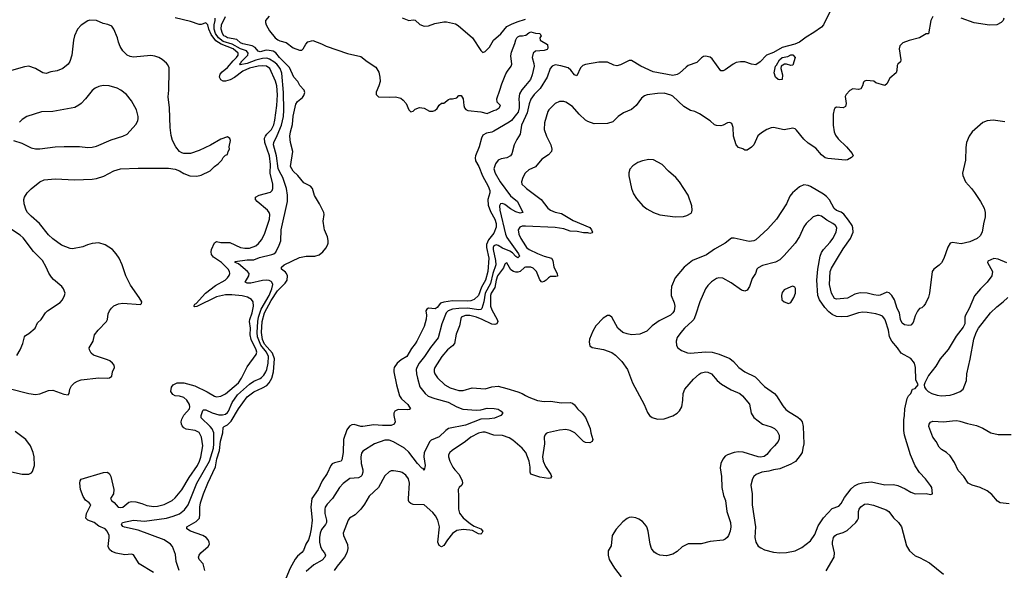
# Model space of a CAD drawing. Header units: inches. Extents: x 1678809 to 1859548, y 384609 to 522868.
# Tile 320 of 386: x 1785366 to 1794386, y 454851 to 459897. Entities that reach past the tile are written whole.
import ezdxf

# ---------------------------------------------------------------- set-up
doc = ezdxf.new("R2010")
doc.units = ezdxf.units.IN
doc.header["$MEASUREMENT"] = 0
doc.layers.add('B7485', color=7, linetype='Continuous')
doc.layers.add('B7495', color=7, linetype='Continuous')

msp = doc.modelspace()

# ---------------------------------------------------------------- linework, layer by layer
at = {"layer": 'B7485', "color": 5}
for points, elevation in [([(1786593, 454830), (1786460.7, 454910), (1786410, 454994), (1786390, 454998), (1786330, 454992.3), (1786250, 455009.1), (1786210, 455023.7), (1786190, 455042), (1786177.5, 455070), (1786186.4, 455150), (1786184.7, 455170), (1786167.2, 455210), (1786148.4, 455230), (1786090, 455256.5), (1786047.3, 455287.3), (1785988.9, 455308.9), (1785971.9, 455330), (1785979, 455370), (1786017.3, 455450), (1786001.5, 455470), (1785970, 455494.8), (1785947.2, 455527.2), (1785923.6, 455590), (1785916.3, 455650), (1785920.3, 455670), (1785930, 455687.2), (1786133.9, 455746.1), (1786170, 455750.3), (1786190, 455734.7), (1786201.3, 455710), (1786227.9, 455590), (1786224.8, 455550), (1786198.5, 455510), (1786201.5, 455501.5), (1786207.2, 455490), (1786231.8, 455471.8), (1786268.8, 455430), (1786290, 455424.9), (1786311.6, 455430), (1786365.9, 455474.1), (1786390, 455482), (1786430, 455478.2), (1786483.6, 455463.5), (1786530, 455445), (1786594.4, 455434.4), (1786630, 455438.2), (1786690, 455453.5), (1786762.2, 455490), (1786790, 455515.5), (1786851.9, 455588.1), (1786919.8, 455700.2), (1786994.8, 455810), (1787014.8, 455850), (1787026.7, 455886.7), (1787043.4, 455990), (1787032.9, 456070), (1787010, 456112.8), (1786973.1, 456133.1), (1786890, 456144.9), (1786870, 456156), (1786854.6, 456174.6), (1786847.7, 456190), (1786846, 456210), (1786850, 456234.4), (1786870, 456273.4), (1786921.5, 456330), (1786926.2, 456350), (1786922.4, 456370), (1786897.2, 456410), (1786870, 456433.5), (1786830, 456446.6), (1786790, 456449.8), (1786770, 456460.4), (1786751.1, 456490), (1786756.9, 456530), (1786771.6, 456550), (1786810, 456569.2), (1786870, 456570.2), (1786970, 456539.8), (1787084.8, 456484.8), (1787150, 456445.8), (1787170, 456441.3), (1787210, 456446.5), (1787250, 456466.7), (1787371.7, 456570), (1787397.6, 456610), (1787450, 456714.9), (1787533, 456827), (1787538.4, 456850), (1787533.9, 456870), (1787485.7, 456965.7), (1787476.6, 457010), (1787481.7, 457070), (1787471.2, 457130), (1787473.3, 457150), (1787497.1, 457210), (1787507.9, 457270), (1787503.5, 457310), (1787490, 457332.6), (1787453.7, 457353.7), (1787405.4, 457365.4), (1787310, 457375.8), (1787250, 457375.3), (1787170, 457356.9), (1786990, 457268.8), (1786970, 457266.3), (1786962.7, 457270), (1786972, 457290), (1786983.1, 457296.9), (1787068.1, 457391.9), (1787159.9, 457460.1), (1787247.1, 457510), (1787269.8, 457530), (1787286.3, 457553.7), (1787291.3, 457570), (1787289.1, 457590), (1787277, 457610), (1787215, 457670), (1787140.7, 457720.7), (1787123.6, 457743.6), (1787119.8, 457770), (1787123.3, 457790), (1787150, 457851.3), (1787170, 457862.7), (1787210, 457854), (1787290, 457855.6), (1787388.8, 457808.8), (1787430, 457801.5), (1787470, 457802.5), (1787530, 457825.2), (1787555.3, 457844.7), (1787582, 457878), (1787608, 457932), (1787654.8, 458070), (1787657.2, 458110), (1787651.9, 458130), (1787637.6, 458150), (1787540.3, 458230), (1787526.6, 458250), (1787525.7, 458270), (1787559.3, 458290), (1787664.5, 458315.5), (1787679.1, 458330), (1787684.5, 458350), (1787683.7, 458390), (1787660.2, 458490), (1787662.7, 458570), (1787655.1, 458650), (1787612.7, 458770), (1787609.1, 458810), (1787616.4, 458830), (1787630, 458848.6), (1787673.3, 458890), (1787694.2, 458934.2), (1787704.2, 458975.8), (1787721.6, 459110), (1787729.2, 459209.2), (1787720.5, 459290), (1787710, 459333.5), (1787656.2, 459450), (1787627, 459470), (1787594.3, 459474.3), (1787551.5, 459471.5), (1787471.6, 459451.6), (1787410, 459425), (1787334.5, 459365.5), (1787294.9, 459345.1), (1787250, 459332.6), (1787230, 459333.3), (1787210, 459344), (1787196.8, 459370), (1787202.6, 459397.4), (1787220.5, 459419.5), (1787270, 459457.9), (1787320.6, 459519.4), (1787351.8, 459550), (1787367.9, 459570), (1787366.8, 459590), (1787320.7, 459630), (1787211.4, 459671.4), (1787164, 459704), (1787120.3, 459760.3), (1787097.6, 459810), (1787089.1, 459849.1), (1787070, 459866.4), (1787030, 459851.2), (1787010, 459851), (1786930, 459878.5), (1786790, 459914)], 280), ([(1786825.8, 454850), (1786799.7, 454930), (1786794.6, 454994.6), (1786765.1, 455070), (1786747.3, 455090), (1786689.6, 455130), (1786450, 455218.5), (1786326, 455246), (1786312.3, 455252.3), (1786299.7, 455270), (1786309.3, 455290), (1786410, 455310.2), (1786510, 455301.6), (1786710, 455329.6), (1786773.6, 455346.4), (1786830, 455368.1), (1786875.9, 455404.1), (1786910, 455451.7), (1786989.9, 455650), (1787104.5, 455850), (1787140.3, 455970), (1787144.8, 456010), (1787144, 456110), (1787130, 456146), (1787112.1, 456170), (1787027.3, 456247.3), (1787029.2, 456270), (1787045.3, 456314.7), (1787050, 456321.7), (1787070, 456322), (1787130, 456293.3), (1787190, 456276), (1787224.7, 456275.3), (1787250, 456282.4), (1787270, 456296.8), (1787279.3, 456310), (1787313.8, 456390), (1787362.2, 456457.8), (1787470, 456557.4), (1787510, 456583.1), (1787570, 456608.4), (1787582.3, 456617.7), (1787601.5, 456638.5), (1787620.9, 456670), (1787630, 456691.7), (1787642.5, 456750), (1787645.7, 456810), (1787628.2, 456850), (1787574.3, 456914.3), (1787544.6, 456990), (1787541.6, 457030), (1787547.8, 457130), (1787554, 457170), (1787576.7, 457243.3), (1787650.5, 457370), (1787676, 457430), (1787684.6, 457470), (1787677.2, 457490), (1787670, 457496.8), (1787650, 457507), (1787630, 457510.6), (1787590, 457506.1), (1787482.3, 457482.3), (1787450, 457482.3), (1787432.3, 457490), (1787465.8, 457550), (1787467.3, 457570), (1787453.3, 457590), (1787370, 457659.7), (1787341.2, 457670), (1787340.2, 457679.8), (1787450, 457695.3), (1787510, 457696.1), (1787563.5, 457716.5), (1787676.3, 457743.7), (1787692.8, 457750), (1787712.9, 457767.1), (1787744.5, 457830), (1787759.3, 457870), (1787762.9, 457970), (1787818, 458230), (1787818.6, 458290), (1787809.4, 458350), (1787778.2, 458450), (1787744.9, 458504.9), (1787734, 458534), (1787717.2, 458650), (1787691, 458750), (1787693.5, 458770), (1787725.9, 458834.1), (1787764.8, 458930), (1787783.3, 459010), (1787786.4, 459066.4), (1787782.3, 459230), (1787767.8, 459407.8), (1787753.2, 459450), (1787720.7, 459490), (1787695, 459510), (1787655, 459535), (1787630, 459543.1), (1787590, 459542.1), (1787530, 459525.4), (1787450, 459495.1), (1787384.4, 459484.4), (1787380.4, 459490), (1787395.2, 459504.8), (1787395.2, 459510), (1787457.6, 459570), (1787460.5, 459590), (1787443.7, 459610), (1787388.4, 459628.4), (1787312.9, 459672.9), (1787230, 459697.6), (1787186.3, 459730), (1787160.2, 459770), (1787148.2, 459810), (1787147.4, 459850), (1787156.6, 459890), (1787156.6, 459910)], 260), ([(1787061.6, 454850), (1787047.8, 454910), (1787011.3, 454950), (1787005.1, 454970), (1787011.2, 454990), (1787026.3, 455010), (1787093.6, 455070), (1787104.2, 455090), (1787103, 455110), (1787092.6, 455130), (1787074, 455150), (1787044.2, 455170), (1786929.6, 455210), (1786898.7, 455230), (1786898, 455250), (1786983.5, 455296.5), (1787011.9, 455330), (1787017.7, 455362.3), (1787016.1, 455430), (1787023.4, 455470), (1787049.3, 455550), (1787089, 455650), (1787160.6, 455799.4), (1787173.5, 455873.5), (1787195.3, 455950), (1787205.5, 456034.5), (1787227.9, 456110), (1787230, 456158.4), (1787240.5, 456170), (1787270, 456184), (1787302.6, 456217.4), (1787370, 456329.4), (1787450, 456441.2), (1787510, 456487.3), (1787590, 456521.5), (1787630, 456544.5), (1787652.8, 456567.2), (1787674.8, 456610), (1787691, 456670), (1787699.5, 456790), (1787681.6, 456841.6), (1787610, 456924), (1787590, 456966.2), (1787580.3, 457030), (1787588.9, 457130), (1787608.1, 457210), (1787670, 457322.1), (1787729.3, 457410.7), (1787799.2, 457480.8), (1787814.9, 457510), (1787818.1, 457550), (1787811.5, 457570), (1787802.3, 457582.3), (1787763.6, 457610), (1787764.7, 457630), (1787790, 457651.1), (1787930, 457716.4), (1787990, 457728.9), (1788070, 457728.4), (1788110, 457742.2), (1788144.2, 457770), (1788170, 457802.3), (1788185.8, 457830), (1788190.8, 457850), (1788192.8, 457872.8), (1788186.1, 457906.1), (1788157.6, 457970), (1788154, 457990), (1788146, 458050), (1788156, 458110), (1788152.3, 458130), (1788112.3, 458210), (1788065.9, 458285.9), (1788049.7, 458349.7), (1788030, 458372), (1787970, 458400.9), (1787913.3, 458470), (1787870, 458509.7), (1787847.2, 458550), (1787867.3, 458690), (1787846.3, 458770), (1787842, 458830), (1787847.2, 458870), (1787864.5, 458935.5), (1787871.4, 459011.4), (1787897.2, 459122.8), (1787910, 459146), (1787956.5, 459183.5), (1787970, 459202), (1787977.2, 459230), (1787973.2, 459250), (1787932.9, 459292.9), (1787913.2, 459330), (1787876, 459370), (1787838, 459458), (1787746.8, 459550), (1787713.9, 459593.9), (1787687.1, 459607.2), (1787650, 459615.4), (1787624.2, 459615.8), (1787570, 459602.2), (1787550, 459608.7), (1787521.8, 459641.8), (1787496.5, 459656.5), (1787410, 459674.8), (1787390, 459684.5), (1787354.4, 459714.4), (1787270, 459729.9), (1787250, 459741.7), (1787237.4, 459750), (1787222.8, 459770), (1787211, 459810), (1787216, 459850), (1787250, 459926)], 240), ([(1787650.4, 459929.6), (1787618, 459890), (1787618, 459870), (1787624.7, 459850), (1787655.2, 459795.2), (1787707.3, 459730), (1787730, 459713), (1787750, 459703.1), (1787807.6, 459687.6), (1787870, 459638), (1787930, 459616), (1787950, 459618.8), (1787964, 459630), (1787986.6, 459673.4), (1788006.3, 459693.7), (1788050, 459704.7), (1788130, 459674.9), (1788173, 459653), (1788370, 459588), (1788490, 459560.5), (1788550, 459514), (1788630, 459462.8), (1788656.2, 459416.2), (1788666, 459370), (1788668.2, 459330), (1788657.1, 459290), (1788631.1, 459231.1), (1788631, 459210), (1788654, 459190), (1788752.7, 459187.3), (1788810, 459190.8), (1788856.3, 459176.3), (1788879.1, 459159.1), (1788907.3, 459127.3), (1788930, 459071.3), (1788950, 459051.3), (1788970, 459058), (1788990, 459076), (1789030, 459091.3), (1789070, 459084.7), (1789119.6, 459059.6), (1789150, 459058), (1789170, 459064.7), (1789190, 459082), (1789210, 459112), (1789230, 459131.3), (1789250, 459132), (1789294, 459166), (1789310, 459172), (1789331.3, 459171.3), (1789370, 459181), (1789390, 459202), (1789410, 459202), (1789430, 459172), (1789434.9, 459110), (1789440.5, 459090), (1789453.4, 459073.4), (1789470, 459063.1), (1789590, 459053.1), (1789650, 459037.1), (1789710, 459065.8), (1789729.7, 459070.3), (1789758, 459090), (1789769.4, 459110), (1789739.3, 459139.3), (1789736.4, 459170), (1789765.6, 459250), (1789781.6, 459310), (1789819.3, 459400.7), (1789833.9, 459426.1), (1789869.7, 459470), (1789874, 459490), (1789866.3, 459566.3), (1789870, 459598), (1789901.8, 459678.2), (1789910, 459710.8), (1789920.7, 459730), (1789930, 459740.5), (1789949, 459750), (1789972.5, 459747.5), (1790000, 459755)], 240), ([(1788870, 459913.7), (1788930, 459888.5), (1788970, 459894), (1788990, 459892.2), (1789032, 459852), (1789070, 459838), (1789110, 459840.2), (1789170, 459861), (1789250, 459877.8), (1789276.2, 459876.2), (1789358.1, 459858.1), (1789383.3, 459843.4), (1789514.7, 459730), (1789590, 459613), (1789610, 459597.3), (1789630, 459604), (1789670, 459644.6), (1789705.1, 459710), (1789773.1, 459766.9), (1789830, 459834.4), (1789870, 459856.8), (1789922.5, 459877.5), (1790000, 459901.8)], 260), ([(1785270, 456517.5), (1785450, 456472.1), (1785510, 456462.8), (1785550, 456467.2), (1785630, 456499.2), (1785670, 456502), (1785770, 456464.9), (1785810, 456458.8), (1785818, 456470), (1785826, 456510), (1785839.5, 456540.5), (1785869.6, 456570), (1785894.6, 456585.4), (1785930, 456596.1), (1786090, 456614), (1786170, 456610.7), (1786190, 456614.8), (1786209, 456630), (1786217.2, 456670), (1786235.1, 456710), (1786232.3, 456730), (1786217, 456750), (1786192, 456770), (1786170, 456780.4), (1786043.7, 456823.7), (1786021.7, 456841.7), (1786004.4, 456870), (1786003.5, 456890), (1786039.2, 456950), (1786052.2, 457010), (1786083.9, 457050), (1786160.4, 457130), (1786169.8, 457150), (1786177.5, 457202.5), (1786187.7, 457230), (1786205.9, 457254.1), (1786230, 457273.8), (1786270, 457293.6), (1786310, 457300.2), (1786472.5, 457287.5), (1786483.1, 457296.9), (1786485.2, 457310), (1786462, 457350), (1786382.4, 457462.4), (1786339.7, 457550), (1786303.5, 457650), (1786276, 457710), (1786251.1, 457750), (1786215.8, 457790), (1786150, 457833.5), (1786090, 457851.1), (1786030, 457844.7), (1785987.2, 457832.8), (1785946, 457814), (1785850, 457796.9), (1785830, 457799.7), (1785750, 457831.3), (1785670, 457889.7), (1785630, 457926), (1785548.6, 458028.6), (1785470, 458095.1), (1785438.9, 458130), (1785426.9, 458150), (1785408.3, 458210), (1785405.4, 458250), (1785410, 458270.7), (1785433.3, 458310), (1785470, 458346.7), (1785550, 458412.2), (1785589.7, 458430.2), (1785690, 458438), (1785870, 458430.4), (1786030, 458435.8), (1786070, 458441.1), (1786137.4, 458462.6), (1786230, 458510.3), (1786290, 458528.7), (1786450, 458535.8), (1786730, 458536.4), (1786790, 458526), (1786830, 458512.7), (1786870, 458487.7), (1786925.8, 458465.8), (1786990, 458464), (1787029.4, 458470.6), (1787110, 458511), (1787150, 458551), (1787184.7, 458575.3), (1787218, 458610), (1787230, 458634), (1787250, 458654), (1787270, 458662), (1787275.3, 458690), (1787288, 458710), (1787284, 458730), (1787297.2, 458790), (1787290, 458808), (1787270, 458822), (1787210, 458801.2), (1787112.8, 458747.2), (1787010, 458697.2), (1786930, 458669.4), (1786870, 458669.4), (1786850, 458675.1), (1786830, 458689.3), (1786797, 458730), (1786766.9, 458790), (1786754.5, 458834.5), (1786743.8, 458910), (1786737.7, 459090), (1786725.7, 459190), (1786732.2, 459250), (1786736.9, 459430), (1786734.9, 459454.9), (1786722.5, 459482.5), (1786710, 459499), (1786670, 459532.7), (1786642, 459550), (1786602.7, 459562.7), (1786567.7, 459567.7), (1786410, 459553.1), (1786378, 459558), (1786351.3, 459571.3), (1786312.2, 459610), (1786285.8, 459650), (1786270.7, 459690), (1786263.5, 459730), (1786229.5, 459810), (1786210, 459836), (1786173.7, 459853.7), (1786130, 459860.9), (1786070, 459888.2), (1786010, 459891.5), (1785990, 459886.6), (1785930, 459847), (1785896.4, 459810), (1785868.8, 459750), (1785858, 459710), (1785844.9, 459570), (1785825.7, 459514.3), (1785810, 459489.6), (1785762.8, 459450), (1785710, 459427.8), (1785650, 459417.6), (1785610, 459404.2), (1785579, 459410), (1785510, 459449.3), (1785450, 459469.3), (1785410, 459466), (1785290, 459432.3)], 320), ([(1785310.3, 458790.3), (1785386.2, 458766.2), (1785470, 458722.3), (1785510, 458713.4), (1785550, 458713.4), (1785689.8, 458730.2), (1785773.1, 458733.1), (1785914, 458734), (1785990, 458724.9), (1786030, 458727), (1786070, 458737.1), (1786203.3, 458796.7), (1786310, 458830.4), (1786350, 458848.2), (1786430, 458937.3), (1786447.6, 458970), (1786452.6, 458990), (1786451.1, 459010), (1786437.4, 459070), (1786390, 459154), (1786345.2, 459210), (1786293.2, 459250), (1786259, 459270), (1786186, 459290), (1786130, 459293), (1786090, 459285.6), (1786057.3, 459270), (1786030, 459247.3), (1785968.4, 459170), (1785930.2, 459129.8), (1785908.1, 459111.9), (1785870, 459092.6), (1785670, 459054), (1785566.3, 459053.7), (1785431.8, 459008.2), (1785390, 458982), (1785363.4, 458956.6)], 340), ([(1790000, 459294.7), (1789965.8, 459254.2), (1789943.2, 459216.8), (1789937.1, 459170), (1789942.5, 459130), (1789941.6, 459090), (1789931.3, 459050), (1789918.3, 459030), (1789870, 458972), (1789850, 458957.8), (1789710, 458875.6), (1789690, 458866.3), (1789642.2, 458857.8), (1789610, 458837.4), (1789595.6, 458810), (1789575.8, 458730), (1789540.1, 458650), (1789537.5, 458630), (1789542.9, 458602.9), (1789572.6, 458550), (1789604.8, 458464.8), (1789656.4, 458370), (1789672.4, 458330), (1789672.3, 458310), (1789653.9, 458250), (1789656.6, 458196.6), (1789677.9, 458137.9), (1789718.5, 458070), (1789731.5, 458028.5), (1789730, 457996), (1789710, 457941.2), (1789660.5, 457879.5), (1789642.9, 457837.1), (1789641.8, 457810), (1789665.2, 457710), (1789654.5, 457590), (1789631.7, 457510), (1789596, 457444), (1789570.5, 457370), (1789530, 457333.6), (1789499.9, 457320.1), (1789463.8, 457316.2), (1789330, 457320.5), (1789250, 457307.5), (1789222.4, 457297.7), (1789190, 457258.2), (1789172.3, 457247.7), (1789110, 457254.2), (1789095.1, 457244.9), (1789086.9, 457230), (1789091.3, 457188.7), (1789089, 457151), (1789070, 457084), (1789003.6, 456950), (1788990, 456926), (1788955.9, 456884.1), (1788912.8, 456810), (1788860.9, 456779.1), (1788824.9, 456750), (1788797, 456710), (1788793.4, 456690), (1788793.4, 456670), (1788816.5, 456550), (1788846.8, 456450), (1788862.9, 456422.9), (1788920.3, 456370), (1788946.8, 456330), (1788937, 456323), (1788918.9, 456321.1), (1788834.4, 456325.6), (1788802, 456310), (1788792.7, 456290), (1788792.7, 456270), (1788806.7, 456210), (1788796.4, 456190), (1788770, 456176.8), (1788690, 456177.9), (1788610, 456185.2), (1788510, 456167.7), (1788490, 456168.4), (1788430, 456185.6), (1788410, 456183.8), (1788388.3, 456171.7), (1788362.8, 456137.2), (1788331.1, 456050), (1788329.5, 455930.5), (1788317.8, 455862.2), (1788310, 455849.7), (1788250, 455835.2), (1788230, 455825), (1788215.9, 455810), (1788183.6, 455736.4), (1788138.3, 455670), (1788101.6, 455590), (1788042.9, 455510), (1788031.7, 455430), (1788044.7, 455310), (1788036.6, 455230), (1788025.1, 455170), (1788012.2, 455130), (1787988.3, 455090), (1787966.7, 455033.4), (1787950, 455012.7), (1787910, 454980.2), (1787888.2, 454951.8), (1787844.1, 454870), (1787804.2, 454775.8)], 240), ([(1790000, 459009.1), (1789963.5, 458930), (1789951.6, 458848.4), (1789920.3, 458799.7), (1789895.4, 458750), (1789874.1, 458665.9), (1789863.1, 458650), (1789830, 458631), (1789778, 458622), (1789750, 458609.6), (1789724, 458576), (1789710.2, 458530), (1789722.2, 458490), (1789767.2, 458410), (1789862.8, 458282.8), (1789926, 458230), (1789974, 458130), (1789950, 458122.2), (1789910, 458135.5), (1789862.3, 458162.3), (1789810, 458202.8), (1789790, 458210.7), (1789770, 458207.8), (1789760.7, 458190), (1789763.9, 458150), (1789815.1, 457930), (1789830, 457900.4), (1789936.4, 457750), (1789943.6, 457730), (1789930, 457715.6), (1789910, 457725.8), (1789879.5, 457759.5), (1789855, 457775.1), (1789790, 457803.3), (1789750, 457827.5), (1789730, 457833.3), (1789710, 457824.3), (1789703.3, 457810), (1789702.6, 457790), (1789724.9, 457690), (1789727.3, 457650), (1789701.3, 457570), (1789679.6, 457480.4), (1789631, 457390), (1789619.4, 457310), (1789599.6, 457250), (1789590, 457240.4), (1789570, 457236.9), (1789470, 457252.5), (1789390, 457250.6), (1789330, 457243), (1789290, 457227.9), (1789274.1, 457210), (1789232.7, 457110), (1789200.4, 456979.6), (1789130, 456892.4), (1789074.4, 456810), (1789026.4, 456750), (1789004.3, 456710), (1788998.9, 456690), (1789000.7, 456650), (1789009.2, 456610), (1789033.2, 456533.2), (1789081.1, 456470), (1789107.4, 456447.4), (1789170, 456423.7), (1789290, 456391.5), (1789370, 456347.3), (1789426.2, 456326.2), (1789550, 456317.7), (1789590, 456321.7), (1789650, 456335.8), (1789713.7, 456333.7), (1789750, 456327), (1789778, 456310), (1789790.8, 456290), (1789774.8, 456270), (1789715, 456245), (1789670, 456237.8), (1789590, 456236.3), (1789450, 456181), (1789293.4, 456150), (1789270, 456133.3), (1789210, 456074.3), (1789136.5, 456043.5), (1789122.6, 456030), (1789070.4, 455930), (1789068.9, 455890), (1789079.5, 455810), (1789070, 455769), (1789062.5, 455782.5), (1789050, 455787.6), (1789010, 455828.7), (1788932.2, 455932.2), (1788890.7, 455970.7), (1788790, 456028.7), (1788750, 456042.8), (1788710, 456043.9), (1788616, 456010), (1788510, 455942.7), (1788497.3, 455922.7), (1788490.4, 455890), (1788494.6, 455830), (1788509.3, 455770), (1788509.3, 455750), (1788499, 455721), (1788490.1, 455709.9), (1788470, 455699.1), (1788389.4, 455690.6), (1788330, 455645.4), (1788296.9, 455610), (1788232.8, 455510), (1788183.3, 455456.6), (1788165.6, 455430), (1788160.2, 455410), (1788160.6, 455370), (1788178.2, 455310), (1788177.5, 455290), (1788167.1, 455270), (1788130, 455224.7), (1788117.3, 455190), (1788111.8, 455150), (1788113.2, 455110), (1788121.6, 455070), (1788136, 455036), (1788159.5, 455010), (1788169, 454990), (1788162.8, 454970), (1788136.9, 454943.1), (1788059.3, 454900.7), (1787990, 454839.6)], 260), ([(1790000, 458493.9), (1789995.5, 458490), (1789976.4, 458450), (1789963.8, 458410), (1789964.9, 458390), (1790000, 458357.6)], 280), ([(1785340.1, 456819.9), (1785369.5, 456870.5), (1785396, 456930), (1785409.4, 456990.6), (1785418, 457002), (1785450, 457021), (1785509, 457070), (1785530, 457118), (1785562, 457150), (1785602, 457210), (1785622, 457230), (1785736.6, 457303.4), (1785759, 457330), (1785778, 457370), (1785782, 457390), (1785769, 457430), (1785753.2, 457450), (1785676.6, 457516.6), (1785658.2, 457538.2), (1785634, 457574), (1785609.7, 457630), (1785576.4, 457690), (1785493.3, 457773.3), (1785398.8, 457898.8), (1785370, 457923.1), (1785290, 457972.9)], 340), ([(1790000, 458005.1), (1789990, 458005.6), (1789970, 458003.7), (1789946.2, 457993.8), (1789933.4, 457970), (1789939, 457930), (1789958, 457890), (1790000, 457824.7)], 280), ([(1790000, 457627.8), (1789990, 457624.8), (1789949.5, 457590.5), (1789930, 457583.2), (1789910, 457582.4), (1789888.2, 457588.2), (1789865.6, 457605.6), (1789830, 457669.5), (1789817.6, 457662.4), (1789810, 457656), (1789797.7, 457622.3), (1789744.4, 457550), (1789731.4, 457510), (1789718.8, 457441.2), (1789684.8, 457390), (1789678.4, 457370), (1789679.1, 457270), (1789690, 457237.7), (1789740.2, 457150), (1789746, 457130), (1789738.4, 457110), (1789717.8, 457102.2), (1789690, 457105.8), (1789602.6, 457150), (1789549.6, 457170), (1789490, 457184.6), (1789450, 457185), (1789411.7, 457170), (1789394.4, 457090), (1789365, 457015), (1789350.2, 456930), (1789332.4, 456907.6), (1789286, 456870), (1789234.4, 456810), (1789170.2, 456710), (1789163.2, 456690), (1789164, 456670), (1789170.2, 456650), (1789193.1, 456613.1), (1789260.3, 456550), (1789310, 456522.3), (1789390, 456498.4), (1789430, 456499.7), (1789510, 456522.4), (1789630, 456513.8), (1789690, 456532.9), (1789750, 456536.9), (1789830, 456518.2), (1789930, 456485), (1789969.5, 456469.5), (1790000, 456452.7)], 280), ([(1785290, 455754.4), (1785390, 455733), (1785429.4, 455730.6), (1785450, 455731), (1785475.1, 455744.9), (1785483.2, 455756.8), (1785500.9, 455810), (1785499.6, 455890), (1785489.4, 455930.6), (1785466.6, 455990), (1785422, 456050), (1785323.7, 456123.7)], 320), ([(1790000, 455933.3), (1789969.3, 455969.3), (1789883.3, 456043.3), (1789850, 456064.2), (1789790, 456087), (1789710, 456089.9), (1789630, 456116.5), (1789610, 456117.3), (1789570, 456106.3), (1789497.4, 456070), (1789450, 456029.8), (1789327.4, 455950), (1789306.7, 455930), (1789295.8, 455910), (1789293, 455890), (1789305.2, 455850), (1789335.3, 455795.3), (1789351.5, 455771.5), (1789391.7, 455730), (1789420.3, 455670), (1789423.8, 455650), (1789416.3, 455630), (1789391.8, 455608.2), (1789383.1, 455590), (1789387.4, 455530), (1789385.3, 455410), (1789395.3, 455375.3), (1789430, 455331.8), (1789496.7, 455276.7), (1789530, 455256), (1789590.7, 455230), (1789607.3, 455210), (1789598.8, 455190), (1789590, 455182.7), (1789570, 455184.2), (1789514.2, 455214.2), (1789490, 455219.7), (1789430, 455225.3), (1789370, 455214.2), (1789331.8, 455188.2), (1789283.7, 455130), (1789250, 455079), (1789230, 455065.2), (1789210, 455079), (1789197.6, 455110), (1789211.9, 455250), (1789196.5, 455310), (1789174.9, 455350), (1789150, 455381.2), (1789070, 455449.7), (1788970, 455454.4), (1788950, 455461.4), (1788935.2, 455475.2), (1788928, 455490), (1788926.5, 455510), (1788937.4, 455650), (1788927.4, 455690), (1788903.9, 455723.9), (1788870, 455747.1), (1788850, 455753.3), (1788790, 455762.6), (1788770, 455761.1), (1788750, 455752.6), (1788710, 455717.6), (1788651.7, 455610), (1788567, 455530), (1788523.7, 455456.3), (1788490.3, 455410), (1788440.2, 455359.8), (1788388.4, 455330), (1788374.9, 455310), (1788330.3, 455190), (1788332.8, 455170), (1788368, 455088), (1788370.9, 455050), (1788363.5, 455010), (1788341.2, 454970), (1788273.6, 454890), (1788248, 454850)], 280)]:
    msp.add_lwpolyline(points, dxfattribs=dict(at, elevation=elevation))
at = {"layer": 'B7495', "color": 5}
for points, elevation in [([(1792788.9, 459970), (1792730.4, 459850), (1792710, 459829.3), (1792640.9, 459779.1), (1792570, 459736), (1792510, 459689.7), (1792468.2, 459671.8), (1792350, 459642.9), (1792270, 459596.2), (1792207.7, 459572.3), (1792150, 459509), (1792110, 459484), (1792071, 459489), (1792010, 459511.3), (1791970, 459511.5), (1791930, 459502.9), (1791901, 459490), (1791830, 459437), (1791810, 459429.3), (1791790, 459429.3), (1791710, 459539.3), (1791690, 459552.3), (1791650, 459562.7), (1791630, 459558), (1791612.3, 459547.7), (1791570, 459505.1), (1791490, 459475.4), (1791470, 459462.6), (1791410, 459405.4), (1791390, 459394.8), (1791350, 459386.2), (1791170, 459419.4), (1791055.8, 459470), (1790970, 459522), (1790950, 459521.4), (1790870, 459483.1), (1790834.9, 459474.9), (1790810, 459480.4), (1790750, 459507.1), (1790670, 459507.4), (1790550, 459487.1), (1790523.5, 459476.5), (1790503.8, 459456.2), (1790470, 459382), (1790450, 459391.5), (1790415.4, 459435.4), (1790390, 459456.5), (1790324.8, 459475.2), (1790270, 459481.6), (1790242.6, 459470), (1790225.3, 459450), (1790199.2, 459370), (1790133.9, 459266.1), (1790078.8, 459210), (1790050, 459168.4), (1790033.6, 459126.4), (1790016.1, 459043.9), (1790000, 459009.1)], 260), ([(1793730, 459927.3), (1793711.5, 459890), (1793690, 459768), (1793670, 459768), (1793610, 459729.3), (1793513.7, 459706.3), (1793455.9, 459684.1), (1793430, 459657.2), (1793422.4, 459630), (1793438.4, 459530), (1793434, 459510), (1793410.5, 459489.5), (1793403.1, 459476.9), (1793400.5, 459430), (1793394, 459410), (1793338, 459362), (1793310, 459308.7), (1793290, 459294), (1793210, 459319), (1793190, 459333.2), (1793122, 459338), (1793106.4, 459333.6), (1793096.9, 459323.1), (1793086, 459290), (1793070, 459264), (1793050, 459257.2), (1792996.9, 459263.1), (1792970, 459248.7), (1792937.3, 459210), (1792928.4, 459191.6), (1792935.8, 459130), (1792930, 459101.2), (1792910, 459089.6), (1792850, 459095.6), (1792833.4, 459086.6), (1792825.9, 459074.1), (1792817.6, 459030), (1792818.5, 458930), (1792827.8, 458870), (1792838.7, 458838.7), (1792864.5, 458804.5), (1792940.8, 458730), (1792992.4, 458670), (1793001, 458650), (1792985.5, 458634.5), (1792950, 458613.2), (1792930.6, 458609.4), (1792770, 458623.5), (1792744.5, 458630), (1792710, 458658), (1792658.6, 458718.6), (1792590, 458764.4), (1792550, 458801.1), (1792483.6, 458883.6), (1792470, 458895.6), (1792450, 458903.6), (1792370, 458886.6), (1792270, 458907.8), (1792250, 458906), (1792210, 458891.5), (1792160.7, 458859.3), (1792129.2, 458830.8), (1792090.3, 458750), (1792070, 458727.3), (1792030, 458701.2), (1792010, 458701.2), (1791990, 458713.2), (1791950, 458726), (1791928.7, 458748.7), (1791904, 458830), (1791900.5, 458910), (1791890, 458945.2), (1791870, 458954.5), (1791850, 458952), (1791810, 458929.4), (1791790, 458923.7), (1791750, 458926), (1791730, 458932.7), (1791690, 458969.3), (1791593.2, 459033.2), (1791550, 459054), (1791510, 459064.5), (1791450, 459099.6), (1791350, 459195.3), (1791330, 459205.3), (1791270, 459222), (1791210, 459220.3), (1791113, 459207), (1791090, 459199.6), (1791063.6, 459176.4), (1791014, 459110), (1790970, 459073.6), (1790896.1, 459043.9), (1790849.2, 459010.8), (1790798.4, 458961.6), (1790750, 458945.4), (1790630, 458942.6), (1790570, 458963.1), (1790550, 458976), (1790492.3, 459032.3), (1790430, 459100.5), (1790370, 459139.7), (1790350, 459147.8), (1790310, 459147.3), (1790270, 459129.6), (1790213.4, 459070), (1790204.6, 459055.4), (1790174.3, 458950), (1790172, 458890), (1790193.4, 458830), (1790232.2, 458750), (1790241.6, 458710), (1790238, 458690), (1790210, 458657), (1790150, 458619.5), (1790091.8, 458548.2), (1790030, 458519.6), (1790000, 458493.9)], 280), ([(1794380.7, 459910), (1794376, 459890), (1794358, 459870), (1794318, 459850), (1794250, 459845.1), (1794110, 459868.8), (1793991.5, 459911.5)], 280), ([(1790000, 459755), (1790003.9, 459756.1), (1790030, 459777.6), (1790050, 459783.8), (1790090, 459773.4), (1790131.3, 459771.3), (1790142, 459750), (1790132, 459730), (1790134, 459710), (1790202, 459670), (1790205.4, 459634.6), (1790197.3, 459622.7), (1790170, 459614), (1790090, 459609.2), (1790070, 459589), (1790059.5, 459550), (1790076.6, 459496.6), (1790079.3, 459470), (1790061.8, 459390), (1790046.7, 459350), (1790000, 459294.7)], 240), ([(1794390, 458961.8), (1794284.7, 458975.3), (1794230.2, 458969.8), (1794190, 458953), (1794090.2, 458869.8), (1794062.3, 458830), (1794039.1, 458770), (1794033.6, 458726.4), (1794030.3, 458610), (1794003.1, 458490), (1794004.9, 458470), (1794030.3, 458410), (1794086.3, 458350), (1794113.4, 458313.4), (1794167.8, 458230), (1794200.3, 458170), (1794210.3, 458130), (1794211.8, 458090), (1794195.3, 458024.7), (1794183.2, 457950), (1794163.6, 457916.4), (1794136, 457890), (1794070, 457860.2), (1793990, 457841.4), (1793910, 457855.8), (1793888.5, 457850), (1793867.5, 457812.5), (1793832.1, 457708), (1793810.2, 457669.8), (1793790, 457647), (1793739.1, 457610), (1793725.3, 457590), (1793701.1, 457390), (1793690, 457353.2), (1793663.9, 457296.1), (1793650, 457273.2), (1793630, 457257.2), (1793610, 457249), (1793590, 457226), (1793570, 457182.7), (1793550, 457121.2), (1793530, 457098.4), (1793510, 457094.3), (1793470, 457099.7), (1793450, 457116.9), (1793436.2, 457150), (1793425.2, 457210), (1793404.5, 457250), (1793378.4, 457330), (1793355.5, 457370), (1793330, 457392.4), (1793310, 457398.3), (1793250, 457372.9), (1793230, 457369.8), (1793190, 457373.8), (1793130, 457390.7), (1793066.7, 457393.3), (1793017.9, 457382.1), (1792950, 457344.8), (1792850, 457336), (1792830, 457342), (1792804.1, 457390), (1792785, 457470), (1792790.6, 457590), (1792801.6, 457618.4), (1792856.5, 457710), (1792910, 457795.6), (1792977, 457890), (1792999.8, 457950), (1792998.6, 457990), (1792990.7, 458010), (1792958.9, 458058.9), (1792915.1, 458115.1), (1792891.6, 458131.6), (1792849.4, 458149.4), (1792827.1, 458167.1), (1792785.9, 458246), (1792757.8, 458277.8), (1792730, 458299.1), (1792610, 458366.8), (1792590, 458376.5), (1792550, 458382), (1792510, 458366), (1792444.6, 458310), (1792421.5, 458278.5), (1792391.7, 458208.3), (1792298.9, 458070), (1792219.6, 457980.4), (1792110, 457879.7), (1792090, 457869.8), (1792050, 457865.3), (1791910, 457894.3), (1791885.8, 457894.2), (1791828.2, 457850), (1791730, 457794.2), (1791658.1, 457741.9), (1791528.5, 457690), (1791452.8, 457627.2), (1791370.3, 457530), (1791337.8, 457450), (1791332.6, 457410), (1791335.5, 457370), (1791361.1, 457301.1), (1791367.3, 457270), (1791361.6, 457230), (1791350.1, 457209.9), (1791327.6, 457190), (1791224.1, 457135.9), (1791160.4, 457090), (1791110, 457043.6), (1791046.6, 457013.4), (1790970, 457009.8), (1790930, 457016.4), (1790890, 457031), (1790846, 457070), (1790790.7, 457170.7), (1790770, 457186), (1790750, 457185.4), (1790710, 457162.6), (1790643.6, 457090), (1790617.1, 457042.9), (1790586, 456970), (1790582, 456942), (1790588.9, 456908.9), (1790611.7, 456891.7), (1790713.5, 456873.5), (1790790, 456845.3), (1790822.8, 456822.8), (1790883.4, 456763.4), (1790935.3, 456690), (1790979.3, 456570), (1791088, 456370), (1791115.8, 456295.8), (1791134.9, 456270), (1791159.1, 456250), (1791210, 456236), (1791270, 456238.3), (1791350, 456265.2), (1791390, 456290.3), (1791410, 456312.4), (1791430.8, 456350), (1791441.1, 456410), (1791445.4, 456470), (1791459.8, 456510), (1791538.6, 456601.4), (1791590, 456649.2), (1791610, 456661.2), (1791650.2, 456670.2), (1791670, 456666.9), (1791702, 456650), (1791755.3, 456590), (1791795, 456555), (1791885.1, 456505.1), (1791961.6, 456470), (1791988.5, 456450), (1792051.8, 456371.8), (1792066.5, 456290), (1792090, 456250.4), (1792170.2, 456190.2), (1792250, 456164.7), (1792279.5, 456150), (1792306.4, 456126.4), (1792324.4, 456090), (1792324.4, 456055.6), (1792313.4, 456030), (1792280.9, 455990), (1792244.2, 455955.8), (1792209.5, 455910.5), (1792186, 455894), (1792153.5, 455886.5), (1792130.2, 455889.8), (1791993.8, 455933.8), (1791950, 455937.4), (1791910.7, 455930), (1791850, 455909.7), (1791830, 455897.4), (1791807.4, 455870), (1791790.3, 455830), (1791782.6, 455790), (1791794.3, 455710), (1791799.5, 455610), (1791814.9, 455534.9), (1791830.3, 455490), (1791845.2, 455390), (1791877.3, 455290), (1791881.3, 455250), (1791874.3, 455210), (1791859, 455170), (1791846, 455150), (1791830, 455136.8), (1791810, 455127.9), (1791690, 455114.5), (1791610, 455094.5), (1791490, 455091.8), (1791435.6, 455064.4), (1791390, 455023.5), (1791350, 454999.3), (1791290, 454984.8), (1791230, 454990.7), (1791201.3, 455001.3), (1791177, 455017), (1791153.8, 455050), (1791142.8, 455090), (1791124.4, 455210), (1791110, 455249.3), (1791094.1, 455274.1), (1791070, 455298.4), (1791038.6, 455318.6), (1791010, 455331.6), (1790970, 455338.4), (1790950, 455335.1), (1790930, 455324.7), (1790890, 455296.3), (1790830, 455228.2), (1790792.1, 455170), (1790783.8, 455076.2), (1790756.4, 455030), (1790757.6, 454990), (1790765.3, 454950), (1790814.3, 454870), (1790874.7, 454790)], 320), ([(1790000, 458357.6), (1790008.2, 458350), (1790143, 458250), (1790203.2, 458170), (1790227.4, 458150), (1790270, 458132), (1790330, 458120.2), (1790435.8, 458055.8), (1790590, 457993.1), (1790605.5, 457970), (1790612.4, 457950), (1790610, 457942), (1790590, 457938), (1790570, 457943), (1790530, 457943.1), (1790474.1, 457954.1), (1790410, 457959.8), (1790350, 457979.2), (1790270, 457992.6), (1790000, 458005.1)], 280), ([(1790000, 457824.7), (1790009.4, 457810), (1790032.8, 457790), (1790110, 457754), (1790170, 457728.7), (1790238.4, 457710), (1790250.2, 457690.2), (1790258.9, 457630), (1790288.4, 457570), (1790292.7, 457547.3), (1790277.6, 457542.4), (1790230, 457542), (1790210, 457531.5), (1790190.3, 457510), (1790170, 457496.4), (1790150, 457491.5), (1790130, 457512.3), (1790100.3, 457590), (1790070, 457620.2), (1790050, 457627.5), (1790007.3, 457630), (1790000, 457627.8)], 280), ([(1794410, 457669.2), (1794330, 457700.9), (1794290, 457709.3), (1794236, 457684), (1794231, 457670), (1794276.3, 457590), (1794270.6, 457550), (1794228.2, 457490), (1794169.1, 457430.9), (1794114.1, 457365.9), (1794062.4, 457250), (1794028.9, 457190), (1794023.1, 457170), (1794024.4, 457110), (1794010, 457079.3), (1793943.5, 456996.5), (1793870, 456875.1), (1793799.5, 456790), (1793757.8, 456722.2), (1793690, 456635.1), (1793657.3, 456570), (1793650.8, 456550), (1793654.8, 456530), (1793666.8, 456510), (1793686.8, 456490), (1793721, 456470), (1793770, 456455.3), (1793810, 456450.3), (1793890, 456456.9), (1793930, 456468.8), (1793981.2, 456490), (1794008.2, 456511.8), (1794040.5, 456590), (1794041.3, 456650), (1794074, 456786), (1794107.2, 456970), (1794128.3, 457030), (1794148, 457070), (1794260.7, 457210), (1794316.3, 457263.7), (1794376.3, 457310), (1794418.3, 457350)], 340), ([(1790000, 456452.7), (1790030, 456436.2), (1790110, 456407.2), (1790170, 456398.9), (1790230, 456400.6), (1790330, 456386.3), (1790407.3, 456387.3), (1790430, 456383.6), (1790450, 456366.7), (1790476.5, 456330), (1790520.2, 456290), (1790550.2, 456250), (1790591.5, 456150), (1790598.3, 456110), (1790617.1, 456050), (1790610.8, 456030), (1790590, 456017.6), (1790550, 456020.4), (1790530, 456031.5), (1790450.6, 456110.6), (1790410, 456130.9), (1790370, 456141.5), (1790310, 456136.1), (1790201, 456110), (1790190, 456103.7), (1790178, 456090), (1790170.4, 456070), (1790173.7, 456010), (1790155.2, 455890), (1790161.8, 455850), (1790181.7, 455801.7), (1790232.7, 455730), (1790237.3, 455710), (1790230, 455695.3), (1790210, 455693.2), (1790130, 455705.4), (1790050, 455733.2), (1790041.6, 455750), (1790042.6, 455797.4), (1790034, 455850), (1790002.8, 455930), (1790000, 455933.3)], 280), ([(1794430, 455460.2), (1794348.9, 455468.9), (1794323.6, 455483.6), (1794270, 455546.2), (1794230, 455578.3), (1794165.6, 455610), (1794090, 455630.6), (1794056.1, 455650), (1794015.8, 455710), (1793964.1, 455764.1), (1793930, 455838.9), (1793890, 455901), (1793856.9, 455930), (1793810, 455957.8), (1793790, 455980.4), (1793762.5, 456030), (1793729.8, 456070), (1793695.4, 456170), (1793698.7, 456190), (1793710, 456207.7), (1793730, 456218.7), (1793830, 456211.3), (1793910, 456222), (1793950, 456222.4), (1793978.8, 456218.8), (1794050, 456196.5), (1794130, 456179.1), (1794190, 456152.7), (1794263, 456110), (1794330, 456094), (1794450, 456096.5)], 320), ([(1792753.9, 454846.1), (1792826.6, 454970), (1792831.1, 455010), (1792811.5, 455090), (1792810.7, 455109.3), (1792821, 455150), (1792832.9, 455167.1), (1792850, 455179.1), (1792910, 455198), (1792944.8, 455215.2), (1793026.2, 455290), (1793041.4, 455310), (1793048.9, 455330), (1793049.8, 455389.8), (1793056, 455410), (1793070, 455432.4), (1793104.2, 455455.8), (1793130, 455459.3), (1793188.4, 455448.4), (1793303.8, 455403.8), (1793328.5, 455388.5), (1793371, 455331), (1793416, 455290), (1793444.6, 455250), (1793490, 455076), (1793518, 455030), (1793570, 454983), (1793608.3, 454968.3), (1793699, 454919), (1793830, 454815.5)], 320)]:
    msp.add_lwpolyline(points, dxfattribs=dict(at, elevation=elevation))
for points, elevation in [([(1792430, 459476), (1792390, 459489.2), (1792370.9, 459489.1), (1792342.8, 459470), (1792337.3, 459450), (1792352.4, 459392.4), (1792350, 459349.2), (1792330, 459345.1), (1792315.3, 459350), (1792289.7, 459370), (1792278.7, 459410), (1792290, 459470.4), (1792299.5, 459480.5), (1792325.4, 459530), (1792349.6, 459550), (1792402, 459558), (1792430, 459574.4), (1792450, 459574.4), (1792470.3, 459550), (1792450, 459479)], 260), ([(1791130, 458615.6), (1791070, 458602.6), (1791030, 458588), (1790982, 458558), (1790954.4, 458525.6), (1790945.8, 458494.2), (1790945.1, 458465.1), (1790970.3, 458350), (1790990, 458302), (1791016.7, 458256.7), (1791074.9, 458190), (1791110, 458162), (1791170.8, 458130), (1791230, 458108.8), (1791370, 458089.1), (1791445.6, 458094.4), (1791478.6, 458101.4), (1791516.6, 458123.4), (1791524.8, 458135.2), (1791527.3, 458150), (1791524, 458190), (1791489.7, 458290), (1791410, 458409.4), (1791376.2, 458450), (1791310, 458507.6), (1791250.6, 458570.6), (1791172.8, 458612.8)], 320), ([(1792670, 458103), (1792634, 458090), (1792570.4, 458030), (1792550, 457999.3), (1792510.2, 457909.8), (1792468.9, 457850), (1792370, 457735.1), (1792330, 457695.1), (1792290, 457673), (1792170, 457644.2), (1792130, 457623.7), (1792119.3, 457610), (1792106.7, 457570), (1792075, 457525), (1792050.3, 457450), (1792030, 457418), (1792010, 457409.6), (1791978.6, 457418.6), (1791884.6, 457484.6), (1791807.9, 457527.9), (1791770, 457531.8), (1791750, 457525.6), (1791704.2, 457495.8), (1791670, 457462), (1791648.7, 457430), (1791596, 457310), (1791557.8, 457190), (1791540.3, 457150), (1791527.5, 457132.5), (1791456.4, 457070), (1791421.3, 457030), (1791390, 456985.2), (1791381.3, 456950), (1791383.8, 456910), (1791396.3, 456890), (1791430, 456865.5), (1791483.1, 456843.1), (1791510, 456840.4), (1791650, 456852.3), (1791710, 456848.3), (1791772.8, 456832.8), (1791871.4, 456791.4), (1791904.5, 456764.5), (1791953.4, 456710), (1792010, 456668.9), (1792102.9, 456622.9), (1792190, 456533.7), (1792280.4, 456470), (1792298.7, 456450), (1792357.6, 456357.6), (1792385.5, 456325.5), (1792407.5, 456307.5), (1792495.1, 456255.1), (1792515.6, 456235.6), (1792532.9, 456210), (1792544.6, 456170), (1792550.5, 456010), (1792539.1, 455970), (1792534, 455930), (1792516.7, 455903.3), (1792471.5, 455848.5), (1792430, 455823), (1792330, 455781.6), (1792270, 455770.7), (1792230, 455758), (1792166, 455750), (1792113.4, 455730), (1792092.4, 455710), (1792080.3, 455690), (1792062.3, 455630), (1792075.3, 455550), (1792075.6, 455450), (1792106.9, 455250), (1792099.5, 455150), (1792110.5, 455110), (1792131.8, 455071.8), (1792155.3, 455055.2), (1792190, 455039.5), (1792270, 455015.6), (1792330, 455010.2), (1792390, 455012.7), (1792470, 455029), (1792530, 455060.3), (1792610, 455122), (1792650, 455178.4), (1792682, 455258), (1792729.9, 455330.1), (1792810, 455418), (1792870, 455439.1), (1792890, 455462), (1792921.7, 455518.3), (1792983.3, 455596.7), (1793014.7, 455625.3), (1793050, 455643.6), (1793087.2, 455652.8), (1793170, 455661.3), (1793290, 455633.8), (1793370, 455636.9), (1793410, 455627.2), (1793476.5, 455596.5), (1793530, 455565.5), (1793570, 455550.7), (1793670, 455556), (1793710, 455544.7), (1793728, 455552), (1793721.2, 455610), (1793710, 455628.7), (1793663.7, 455690), (1793608.2, 455748.2), (1793568.6, 455808.6), (1793526, 455910), (1793472, 456090), (1793466.8, 456133.2), (1793466, 456230), (1793472.3, 456270), (1793473.2, 456330), (1793495.1, 456424.9), (1793509, 456451), (1793528, 456470), (1793546, 456510), (1793570, 456518), (1793595.3, 456550), (1793575.3, 456595.3), (1793573, 456710), (1793564, 456750), (1793530.6, 456790.6), (1793441.8, 456841.8), (1793408, 456890), (1793356.5, 456950), (1793335.3, 456990), (1793324.1, 457050), (1793297.1, 457137.1), (1793290, 457153.6), (1793270, 457178.3), (1793249.8, 457189.8), (1793210, 457200.3), (1793130, 457214.2), (1793090, 457215.6), (1793050, 457210.9), (1792950, 457176), (1792890, 457174), (1792850, 457178), (1792810, 457194.9), (1792777.9, 457217.9), (1792740.5, 457260.5), (1792692.6, 457330), (1792677.1, 457370), (1792668.1, 457510), (1792676.2, 457610), (1792699.6, 457730), (1792710, 457761.7), (1792728, 457792), (1792790, 457856.5), (1792815.4, 457890), (1792844.8, 457950), (1792850.7, 457990), (1792839.8, 458010), (1792815.4, 458030), (1792760.5, 458060.5), (1792710, 458096), (1792690, 458102.6)], 340), ([(1792450, 457453.2), (1792430, 457449.3), (1792370, 457420.7), (1792350, 457396), (1792343.6, 457370), (1792348.9, 457328.9), (1792370, 457310.6), (1792410, 457294.8), (1792430, 457304), (1792458.7, 457350), (1792471.7, 457391.7), (1792473.6, 457433.6), (1792466, 457446)], 360)]:
    msp.add_lwpolyline(points, close=True, dxfattribs=dict(at, elevation=elevation))

doc.saveas('drawing.dxf')
